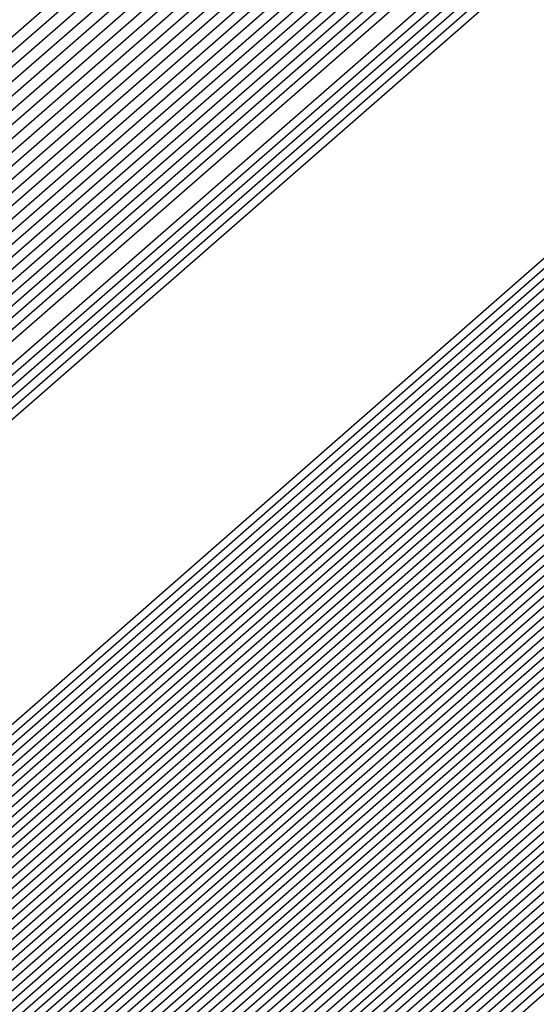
# Model space of a CAD drawing. Extents: x 3249832 to 3255657, y 13789405 to 13793316.
# Tile 968 of 1056: x 3253212.0877 to 3253212.1374, y 13791260.7227 to 13791260.8174. Entities that reach past the tile are written whole.
import ezdxf

# ---------------------------------------------------------------- set-up
doc = ezdxf.new("R2010")
doc.units = 0
doc.header["$LTSCALE"] = 100
doc.header["$MEASUREMENT"] = 0
for name, color, linetype in [('GRATIO_03231_CON', 1, 'CONTINUOUS'), ('GRATIO_0323_ICON', 1, 'CONTINUOUS'), ('TARGETS_EAST', 7, 'CONTINUOUS')]:
    doc.layers.add(name, color=color, linetype=linetype)

# ---------------------------------------------------------------- blocks, each defined once
blk = doc.blocks.new('Gratio_032316_contours')
at = {"layer": 'GRATIO_03231_CON', "color": 1, "linetype": 'Continuous', "flags": 128}
for points in [[(3253179.550267, 13791232.395029), (3253186.874414, 13791238.770013), (3253201.477501, 13791251.518979), (3253219.208231, 13791267.007142), (3253234.457627, 13791280.32933), (3253243.000283, 13791287.791533), (3253246.145111, 13791290.544398), (3253246.584601, 13791290.949743), (3253247.021869, 13791291.379004), (3253250.202537, 13791294.242122), (3253258.882853, 13791301.95866), (3253274.442625, 13791315.738665), (3253292.755901, 13791331.954127), (3253308.320283, 13791345.767528)], [(3253180.165438, 13791232.938016), (3253187.284875, 13791239.131551), (3253201.725162, 13791251.736777), (3253219.339021, 13791267.122277), (3253234.513145, 13791280.378622), (3253243.016437, 13791287.806466), (3253246.146682, 13791290.546762), (3253246.583888, 13791290.950539), (3253247.016449, 13791291.376392), (3253250.166335, 13791294.21318), (3253258.763902, 13791301.857324), (3253274.176051, 13791315.507242), (3253292.315837, 13791331.569332), (3253307.732852, 13791345.251979)], [(3253180.780609, 13791233.481003), (3253187.695336, 13791239.493089), (3253201.972823, 13791251.954576), (3253219.469811, 13791267.237409), (3253234.568663, 13791280.427913), (3253243.03259, 13791287.821399), (3253246.148254, 13791290.549125), (3253246.583174, 13791290.951335), (3253247.01103, 13791291.37378), (3253250.130132, 13791294.184237), (3253258.64495, 13791301.755989), (3253273.909475, 13791315.27582), (3253291.875768, 13791331.184533), (3253307.145422, 13791344.736429)], [(3253181.395779, 13791234.02399), (3253188.105796, 13791239.854627), (3253202.220483, 13791252.172373), (3253219.600605, 13791267.352541), (3253234.62418, 13791280.477205), (3253243.048743, 13791287.836333), (3253246.149825, 13791290.551488), (3253246.582461, 13791290.952131), (3253247.00561, 13791291.371168), (3253250.09393, 13791294.155295), (3253258.525999, 13791301.654654), (3253273.642899, 13791315.044399), (3253291.435703, 13791330.799734), (3253306.557991, 13791344.22088)], [(3253182.62612, 13791235.109965), (3253188.926717, 13791240.577703), (3253202.715805, 13791252.60797), (3253219.862185, 13791267.582808), (3253234.735216, 13791280.575787), (3253243.08105, 13791287.8662), (3253246.152968, 13791290.556214), (3253246.581034, 13791290.953723), (3253246.994771, 13791291.365943), (3253250.021525, 13791294.09741), (3253258.288097, 13791301.451983), (3253273.109746, 13791314.581556), (3253290.555574, 13791330.03014), (3253305.383131, 13791343.18978)], [(3253183.241291, 13791235.652952), (3253189.337178, 13791240.939241), (3253202.963466, 13791252.825768), (3253219.992975, 13791267.69794), (3253234.790735, 13791280.625079), (3253243.097204, 13791287.881133), (3253246.154539, 13791290.558578), (3253246.58032, 13791290.954518), (3253246.989352, 13791291.363331), (3253249.985323, 13791294.068467), (3253258.169146, 13791301.350649), (3253272.843172, 13791314.350135), (3253290.115509, 13791329.645341), (3253304.7957, 13791342.67423)], [(3253189.747638, 13791241.300779), (3253203.211127, 13791253.043565), (3253220.123765, 13791267.813075), (3253234.846252, 13791280.67437), (3253243.113357, 13791287.896066), (3253246.15611, 13791290.560941), (3253246.579607, 13791290.955314), (3253246.983932, 13791291.360719), (3253249.94912, 13791294.039525), (3253258.050194, 13791301.249313), (3253272.576596, 13791314.118713), (3253289.67544, 13791329.260546), (3253304.208269, 13791342.15868)], [(3253190.158098, 13791241.662317), (3253203.458788, 13791253.261364), (3253220.254555, 13791267.928207), (3253234.90177, 13791280.723661), (3253243.129511, 13791287.911), (3253246.157681, 13791290.563304), (3253246.578894, 13791290.95611), (3253246.978513, 13791291.358107), (3253249.912918, 13791294.010583), (3253257.931243, 13791301.147978), (3253272.31002, 13791313.88729), (3253289.235376, 13791328.875747), (3253303.620839, 13791341.64313)], [(3253190.979019, 13791242.385393), (3253203.954109, 13791253.696959), (3253220.516135, 13791268.158471), (3253235.012806, 13791280.822244), (3253243.161817, 13791287.940867), (3253246.160824, 13791290.56803), (3253246.577467, 13791290.957702), (3253246.967674, 13791291.352882), (3253249.840514, 13791293.952698), (3253257.693341, 13791300.945308), (3253271.776867, 13791313.424447), (3253288.355246, 13791328.106153), (3253302.445978, 13791340.612031)], [(3253191.38948, 13791242.746931), (3253204.20177, 13791253.914758), (3253220.646925, 13791268.273606), (3253235.068324, 13791280.871536), (3253243.177971, 13791287.9558), (3253246.162395, 13791290.570393), (3253246.576753, 13791290.958498), (3253246.962254, 13791291.35027), (3253249.804311, 13791293.923755), (3253257.57439, 13791300.843972), (3253271.510293, 13791313.193026), (3253287.915181, 13791327.721354), (3253301.858547, 13791340.096481)], [(3253191.79994, 13791243.108469), (3253204.449431, 13791254.132556), (3253220.777718, 13791268.388738), (3253235.123841, 13791280.920827), (3253243.194124, 13791287.970733), (3253246.163966, 13791290.572756), (3253246.57604, 13791290.959294), (3253246.956835, 13791291.347658), (3253249.768109, 13791293.894813), (3253257.455439, 13791300.742638), (3253271.243717, 13791312.961604), (3253287.475113, 13791327.336555), (3253301.271117, 13791339.580931)], [(3253192.210401, 13791243.470007), (3253204.697094, 13791254.350353), (3253220.908508, 13791268.50387), (3253235.179359, 13791280.970118), (3253243.210278, 13791287.985667), (3253246.165538, 13791290.57512), (3253246.575327, 13791290.96009), (3253246.951415, 13791291.345046), (3253249.731907, 13791293.86587), (3253257.336487, 13791300.641302), (3253270.977141, 13791312.730183), (3253287.035048, 13791326.95176), (3253300.683687, 13791339.065381)], [(3253193.031322, 13791244.193083), (3253205.192416, 13791254.78595), (3253221.170088, 13791268.734137), (3253235.290395, 13791281.068701), (3253243.242584, 13791288.015534), (3253246.16868, 13791290.579846), (3253246.5739, 13791290.961682), (3253246.940576, 13791291.339821), (3253249.659502, 13791293.807986), (3253257.098584, 13791300.438633), (3253270.443991, 13791312.26734), (3253286.154919, 13791326.182162), (3253299.508825, 13791338.034281)], [(3253193.441782, 13791244.554621), (3253205.440077, 13791255.003749), (3253221.300878, 13791268.849269), (3253235.345913, 13791281.117993), (3253243.258738, 13791288.030467), (3253246.170251, 13791290.582209), (3253246.573186, 13791290.962478), (3253246.935157, 13791291.337209), (3253249.623299, 13791293.779043), (3253256.979633, 13791300.337297), (3253270.177414, 13791312.035917), (3253285.714854, 13791325.797367), (3253298.921395, 13791337.518731)], [(3253193.852242, 13791244.916159), (3253205.687737, 13791255.221545), (3253221.431668, 13791268.964404), (3253235.401431, 13791281.167285), (3253243.274891, 13791288.045401), (3253246.171823, 13791290.584572), (3253246.572473, 13791290.963274), (3253246.929737, 13791291.334597), (3253249.587097, 13791293.750101), (3253256.860682, 13791300.235963), (3253269.910838, 13791311.804496), (3253285.274785, 13791325.412568), (3253298.333965, 13791337.003182)], [(3253194.262703, 13791245.277697), (3253205.935398, 13791255.439344), (3253221.562458, 13791269.079536), (3253235.456949, 13791281.216576), (3253243.291045, 13791288.060334), (3253246.173394, 13791290.586935), (3253246.571759, 13791290.96407), (3253246.924318, 13791291.331985), (3253249.550895, 13791293.721158), (3253256.741731, 13791300.134627), (3253269.644262, 13791311.573074), (3253284.834721, 13791325.027769), (3253297.746534, 13791336.487632)], [(3253195.083624, 13791246.000773), (3253206.43072, 13791255.874939), (3253221.824042, 13791269.3098), (3253235.567984, 13791281.315159), (3253243.323351, 13791288.090201), (3253246.176536, 13791290.591662), (3253246.570333, 13791290.965662), (3253246.913479, 13791291.32676), (3253249.47849, 13791293.663273), (3253256.503828, 13791299.931957), (3253269.111112, 13791311.110231), (3253283.954591, 13791324.258175), (3253296.571673, 13791335.456532)], [(3253195.494084, 13791246.362311), (3253206.678381, 13791256.092738), (3253221.954832, 13791269.424935), (3253235.623502, 13791281.36445), (3253243.339505, 13791288.105134), (3253246.178108, 13791290.594025), (3253246.569619, 13791290.966458), (3253246.908059, 13791291.324148), (3253249.442288, 13791293.634331), (3253256.384877, 13791299.830622), (3253268.844536, 13791310.87881), (3253283.514522, 13791323.873376), (3253295.984243, 13791334.940982)], [(3253195.904545, 13791246.72385), (3253206.926042, 13791256.310537), (3253222.085622, 13791269.540067), (3253235.67902, 13791281.413742), (3253243.355658, 13791288.120068), (3253246.179679, 13791290.596388), (3253246.568906, 13791290.967254), (3253246.90264, 13791291.321536), (3253249.406086, 13791293.605388), (3253256.265926, 13791299.729286), (3253268.57796, 13791310.647389), (3253283.074458, 13791323.488581), (3253295.396812, 13791334.425433)], [(3253196.315006, 13791247.085387), (3253207.173703, 13791256.528333), (3253222.216412, 13791269.655199), (3253235.734538, 13791281.463033), (3253243.371812, 13791288.135001), (3253246.18125, 13791290.598751), (3253246.568192, 13791290.96805), (3253246.89722, 13791291.318923), (3253249.369883, 13791293.576446), (3253256.146975, 13791299.627952), (3253268.311383, 13791310.415965), (3253282.634393, 13791323.103782), (3253294.809381, 13791333.909882)]]:
    blk.add_lwpolyline(points, dxfattribs=at)
at = {"layer": 'GRATIO_03231_CON', "color": 5, "linetype": 'Continuous', "flags": 128}
for points in [[(3253178.319926, 13791231.309054), (3253186.053494, 13791238.046937), (3253200.982177, 13791251.083383), (3253218.946651, 13791266.776878), (3253234.346592, 13791280.230748), (3253242.967977, 13791287.761666), (3253246.141969, 13791290.539672), (3253246.586028, 13791290.948151), (3253247.021068, 13791291.373941), (3253250.18182, 13791294.217704), (3253258.80647, 13791301.883558), (3253274.269372, 13791315.565571), (3253292.489554, 13791331.617619), (3253308.022214, 13791345.183537)], [(3253177.704756, 13791230.766067), (3253185.643033, 13791237.685398), (3253200.734516, 13791250.865585), (3253218.815861, 13791266.661746), (3253234.291074, 13791280.181456), (3253242.951823, 13791287.746732), (3253246.140397, 13791290.537309), (3253246.586741, 13791290.947355), (3253247.014362, 13791291.365837), (3253250.12102, 13791294.160915), (3253258.59804, 13791301.695547), (3253273.796257, 13791315.143359), (3253291.704555, 13791330.920638), (3253306.971337, 13791344.254342)], [(3253177.089585, 13791230.22308), (3253185.232573, 13791237.323861), (3253200.486855, 13791250.647788), (3253218.685071, 13791266.546611), (3253234.235555, 13791280.132165), (3253242.93567, 13791287.731799), (3253246.138826, 13791290.534946), (3253246.587455, 13791290.946559), (3253247.007656, 13791291.357733), (3253250.060221, 13791294.104125), (3253258.389611, 13791301.507537), (3253273.323142, 13791314.721148), (3253290.919561, 13791330.223658), (3253305.920461, 13791343.325148)], [(3253176.474414, 13791229.680093), (3253184.822112, 13791236.962323), (3253200.239195, 13791250.429989), (3253218.554281, 13791266.431479), (3253234.180037, 13791280.082873), (3253242.919516, 13791287.716865), (3253246.137255, 13791290.532583), (3253246.588168, 13791290.945763), (3253247.000951, 13791291.349628), (3253249.999421, 13791294.047336), (3253258.181181, 13791301.319527), (3253272.850028, 13791314.298938), (3253290.134562, 13791329.526677), (3253304.869584, 13791342.395954)], [(3253175.244073, 13791228.594119), (3253184.001191, 13791236.239247), (3253199.743873, 13791249.994392), (3253218.292697, 13791266.201212), (3253234.069002, 13791279.984291), (3253242.887209, 13791287.686999), (3253246.134112, 13791290.527856), (3253246.589595, 13791290.944171), (3253246.987539, 13791291.33342), (3253249.877822, 13791293.933757), (3253257.764321, 13791300.943507), (3253271.903798, 13791313.454514), (3253288.564569, 13791328.132716), (3253302.767831, 13791340.537565)], [(3253196.577061, 13791247.036147), (3253203.471051, 13791253.193803), (3253218.759506, 13791266.601258), (3253234.069714, 13791279.984133), (3253242.887716, 13791287.686623), (3253246.134624, 13791290.527313), (3253246.590308, 13791290.943375), (3253246.980833, 13791291.325315), (3253249.817023, 13791293.876967), (3253257.555891, 13791300.755497), (3253271.430682, 13791313.032305), (3253287.77957, 13791327.435736), (3253301.716954, 13791339.608371)], [(3253196.710569, 13791247.152543), (3253203.58621, 13791253.293811), (3253218.83398, 13791266.665582), (3253234.103448, 13791280.012829), (3253242.898008, 13791287.694797), (3253246.136358, 13791290.527838), (3253246.591022, 13791290.942579), (3253246.974128, 13791291.317211), (3253249.756224, 13791293.820178), (3253257.347461, 13791300.567486), (3253270.957567, 13791312.610093), (3253286.994572, 13791326.738755), (3253300.666077, 13791338.679176)], [(3253196.844077, 13791247.26894), (3253203.701371, 13791253.393818), (3253218.908454, 13791266.729905), (3253234.137183, 13791280.041526), (3253242.9083, 13791287.702971), (3253246.138093, 13791290.528363), (3253246.591735, 13791290.941783), (3253246.967422, 13791291.309107), (3253249.695424, 13791293.763388), (3253257.139032, 13791300.379476), (3253270.484453, 13791312.187881), (3253286.209573, 13791326.041774), (3253299.615201, 13791337.749981)], [(3253197.111093, 13791247.501735), (3253203.931691, 13791253.593836), (3253219.057401, 13791266.858547), (3253234.204654, 13791280.09892), (3253242.928884, 13791287.71932), (3253246.141561, 13791290.529414), (3253246.593162, 13791290.940191), (3253246.954011, 13791291.292898), (3253249.573825, 13791293.649809), (3253256.722172, 13791300.003456), (3253269.538223, 13791311.34346), (3253284.63958, 13791324.647813), (3253297.513447, 13791335.891592)], [(3253197.244601, 13791247.618131), (3253204.046851, 13791253.693843), (3253219.131875, 13791266.92287), (3253234.238388, 13791280.127617), (3253242.939176, 13791287.727494), (3253246.143296, 13791290.529939), (3253246.593875, 13791290.939395), (3253246.947305, 13791291.284794), (3253249.513026, 13791293.59302), (3253256.513742, 13791299.815445), (3253269.065109, 13791310.92125), (3253283.854581, 13791323.950833), (3253296.46257, 13791334.962398)], [(3253197.378109, 13791247.734529), (3253204.162012, 13791253.793851), (3253219.206348, 13791266.987193), (3253234.272124, 13791280.156313), (3253242.949468, 13791287.735668), (3253246.14503, 13791290.530465), (3253246.594589, 13791290.9386), (3253246.940599, 13791291.27669), (3253249.452226, 13791293.53623), (3253256.305312, 13791299.627435), (3253268.591994, 13791310.499038), (3253283.069583, 13791323.253852), (3253295.411694, 13791334.033204)], [(3253197.511617, 13791247.850926), (3253204.277171, 13791253.893859), (3253219.280822, 13791267.051512), (3253234.305859, 13791280.18501), (3253242.95976, 13791287.743843), (3253246.146765, 13791290.53099), (3253246.595302, 13791290.937804), (3253246.933893, 13791291.268586), (3253249.391427, 13791293.479441), (3253256.096882, 13791299.439425), (3253268.118879, 13791310.076826), (3253282.284588, 13791322.55687), (3253294.360818, 13791333.104009)], [(3253197.778633, 13791248.083719), (3253204.507492, 13791254.093876), (3253219.429769, 13791267.180159), (3253234.373329, 13791280.242404), (3253242.980343, 13791287.760191), (3253246.150233, 13791290.532041), (3253246.596729, 13791290.936212), (3253246.920482, 13791291.252377), (3253249.269828, 13791293.365862), (3253255.680023, 13791299.063404), (3253267.172648, 13791309.232405), (3253280.714591, 13791321.162909), (3253292.259064, 13791331.24562), (3253298.86322, 13791336.863506)], [(3253197.912141, 13791248.200117), (3253204.622651, 13791254.193883), (3253219.504243, 13791267.244478), (3253234.407064, 13791280.271101), (3253242.990635, 13791287.768365), (3253246.151968, 13791290.532566), (3253246.597442, 13791290.935416), (3253246.913776, 13791291.244273), (3253249.209028, 13791293.309072), (3253255.471593, 13791298.875394), (3253266.699533, 13791308.810193), (3253279.929596, 13791320.465926), (3253291.208188, 13791330.316426), (3253297.66843, 13791335.812021)], [(3253198.045649, 13791248.316514), (3253204.737812, 13791254.293891), (3253219.578716, 13791267.308801), (3253234.440798, 13791280.299798), (3253243.000927, 13791287.77654), (3253246.153702, 13791290.533091), (3253246.598156, 13791290.93462), (3253246.907071, 13791291.236168), (3253249.148229, 13791293.252283), (3253255.263163, 13791298.687384), (3253266.226419, 13791308.387983), (3253279.144597, 13791319.768946), (3253290.157311, 13791329.387232), (3253296.473639, 13791334.760535)], [(3253198.179157, 13791248.43291), (3253204.852971, 13791254.393901), (3253219.65319, 13791267.373124), (3253234.474533, 13791280.328495), (3253243.011219, 13791287.784714), (3253246.155437, 13791290.533616), (3253246.598869, 13791290.933824), (3253246.900365, 13791291.228064), (3253249.087429, 13791293.195493), (3253255.054733, 13791298.499374), (3253265.753304, 13791307.965772), (3253278.359599, 13791319.071965), (3253289.106434, 13791328.458038), (3253295.27885, 13791333.70905)], [(3253198.446173, 13791248.665705), (3253205.083292, 13791254.593916), (3253219.802137, 13791267.501766), (3253234.542003, 13791280.385889), (3253243.031803, 13791287.801062), (3253246.158905, 13791290.534667), (3253246.600296, 13791290.932232), (3253246.886954, 13791291.211856), (3253248.96583, 13791293.081914), (3253254.637874, 13791298.123353), (3253264.807075, 13791307.12135), (3253276.789604, 13791317.678004), (3253287.004681, 13791326.599649), (3253292.889269, 13791331.606079), (3253295.951331, 13791334.070942)], [(3253198.579681, 13791248.782102), (3253205.198453, 13791254.693924), (3253219.876611, 13791267.566089), (3253234.575738, 13791280.414585), (3253243.042095, 13791287.809237), (3253246.16064, 13791290.535192), (3253246.60101, 13791290.931436), (3253246.880248, 13791291.203751), (3253248.905031, 13791293.025125), (3253254.429444, 13791297.935343), (3253264.33396, 13791306.699138), (3253276.004607, 13791316.981023), (3253285.953804, 13791325.670454), (3253291.694479, 13791330.554594), (3253294.7416, 13791333.011419)], [(3253198.713189, 13791248.898498), (3253205.313612, 13791254.793933), (3253219.951085, 13791267.630412), (3253234.609474, 13791280.443283), (3253243.052387, 13791287.817411), (3253246.162374, 13791290.535718), (3253246.601723, 13791290.93064), (3253246.873542, 13791291.195647), (3253248.844232, 13791292.968335), (3253254.221014, 13791297.747333), (3253263.860844, 13791306.276928), (3253275.21961, 13791316.284043), (3253284.902928, 13791324.74126), (3253290.499689, 13791329.503109), (3253293.53187, 13791331.951897)], [(3253198.846697, 13791249.014895), (3253205.428774, 13791254.893941), (3253220.025558, 13791267.694732), (3253234.643209, 13791280.47198), (3253243.062679, 13791287.825585), (3253246.164109, 13791290.536243), (3253246.602436, 13791290.929844), (3253246.866836, 13791291.187543), (3253248.783432, 13791292.911546), (3253254.012584, 13791297.559322), (3253263.387729, 13791305.854716), (3253274.434612, 13791315.58706), (3253283.852051, 13791323.812065), (3253289.304899, 13791328.451623), (3253292.322139, 13791330.892375), (3253295.398785, 13791333.387147)], [(3253199.113713, 13791249.247691), (3253205.659094, 13791255.093956), (3253220.174506, 13791267.823378), (3253234.710679, 13791280.529373), (3253243.083262, 13791287.841934), (3253246.167577, 13791290.537293), (3253246.603863, 13791290.928252), (3253246.853425, 13791291.171334), (3253248.661833, 13791292.797967), (3253253.595725, 13791297.183302), (3253262.4415, 13791305.010294), (3253272.864616, 13791314.193099), (3253281.750298, 13791321.953677), (3253286.915319, 13791326.348653), (3253289.902678, 13791328.77333), (3253293.186926, 13791331.457682)], [(3253199.247221, 13791249.364086), (3253205.774253, 13791255.193966), (3253220.248979, 13791267.887697), (3253234.744414, 13791280.558071), (3253243.093554, 13791287.850108), (3253246.169312, 13791290.537819), (3253246.604577, 13791290.927456), (3253246.846719, 13791291.16323), (3253248.601034, 13791292.741177), (3253253.387295, 13791296.995292), (3253261.968385, 13791304.588083), (3253272.07962, 13791313.496119), (3253280.699421, 13791321.024482), (3253285.720529, 13791325.297167), (3253288.692948, 13791327.713808), (3253292.080997, 13791330.492949), (3253297.619173, 13791335.1971)], [(3253199.380729, 13791249.480484), (3253205.889415, 13791255.293974), (3253220.323453, 13791267.95202), (3253234.778148, 13791280.586767), (3253243.103846, 13791287.858282), (3253246.171046, 13791290.538344), (3253246.60529, 13791290.92666), (3253246.840014, 13791291.155126), (3253248.540234, 13791292.684388), (3253253.178865, 13791296.807282), (3253261.495269, 13791304.165872), (3253271.294621, 13791312.799138), (3253279.648544, 13791320.095288), (3253284.525739, 13791324.245682), (3253287.483217, 13791326.654286), (3253290.975067, 13791329.528217), (3253296.715246, 13791334.410219)], [(3253199.514237, 13791249.596881), (3253206.004574, 13791255.393981), (3253220.397926, 13791268.016343), (3253234.811884, 13791280.615464), (3253243.114138, 13791287.866456), (3253246.172781, 13791290.538869), (3253246.606003, 13791290.925864), (3253246.833308, 13791291.147021), (3253248.479435, 13791292.627598), (3253252.970435, 13791296.619271), (3253261.022155, 13791303.743661), (3253270.509624, 13791312.102158), (3253278.597668, 13791319.166094), (3253283.330949, 13791323.194197), (3253286.273487, 13791325.594763), (3253289.869138, 13791328.563484), (3253295.81132, 13791333.62334)], [(3253199.781252, 13791249.829674), (3253206.234894, 13791255.593998), (3253220.546874, 13791268.144986), (3253234.879353, 13791280.672858), (3253243.134722, 13791287.882805), (3253246.176249, 13791290.53992), (3253246.60743, 13791290.924272), (3253246.819896, 13791291.130813), (3253248.357836, 13791292.514019), (3253252.553575, 13791296.243251), (3253260.075926, 13791302.899239), (3253268.939629, 13791310.708195), (3253276.495915, 13791317.307705), (3253280.941369, 13791321.091226), (3253283.854026, 13791323.475719), (3253287.657279, 13791326.63402), (3253294.003467, 13791332.049579)], [(3253199.91476, 13791249.946072), (3253206.350054, 13791255.694006), (3253220.621347, 13791268.209309), (3253234.913089, 13791280.701555), (3253243.145014, 13791287.890979), (3253246.177984, 13791290.540445), (3253246.608144, 13791290.923477), (3253246.813191, 13791291.122709), (3253248.297036, 13791292.45723), (3253252.345146, 13791296.055241), (3253259.60281, 13791302.477028), (3253268.154633, 13791310.011214), (3253275.445038, 13791316.37851), (3253279.746579, 13791320.03974), (3253282.644295, 13791322.416197), (3253286.55135, 13791325.669287), (3253293.099541, 13791331.2627), (3253300.795214, 13791337.869235)], [(3253200.048268, 13791250.062469), (3253206.465215, 13791255.794014), (3253220.695821, 13791268.273632), (3253234.946824, 13791280.730252), (3253243.155306, 13791287.899153), (3253246.179718, 13791290.540971), (3253246.608857, 13791290.922681), (3253246.806485, 13791291.114604), (3253248.236237, 13791292.40044), (3253252.136716, 13791295.86723), (3253259.129695, 13791302.054816), (3253267.369634, 13791309.314234), (3253274.394161, 13791315.449316), (3253278.551789, 13791318.988255), (3253281.434565, 13791321.356674), (3253285.44542, 13791324.704555), (3253292.195614, 13791330.475819), (3253300.12972, 13791337.290156)], [(3253200.181776, 13791250.178867), (3253206.580374, 13791255.894021), (3253220.770295, 13791268.337951), (3253234.980558, 13791280.758949), (3253243.165597, 13791287.907327), (3253246.181453, 13791290.541496), (3253246.609571, 13791290.921885), (3253246.799779, 13791291.1065), (3253248.175437, 13791292.34365), (3253251.928286, 13791295.67922), (3253258.656581, 13791301.632605), (3253266.584637, 13791308.617253), (3253273.343284, 13791314.520121), (3253277.356999, 13791317.93677), (3253280.224834, 13791320.297152), (3253284.339491, 13791323.739822), (3253291.291688, 13791329.688939), (3253299.464229, 13791336.711079)], [(3253200.448792, 13791250.41166), (3253206.810695, 13791256.094039), (3253220.919242, 13791268.466597), (3253235.048029, 13791280.816343), (3253243.186181, 13791287.923676), (3253246.184922, 13791290.542546), (3253246.610997, 13791290.920293), (3253246.786368, 13791291.090291), (3253248.053838, 13791292.230072), (3253251.511426, 13791295.3032), (3253257.71035, 13791300.788183), (3253265.014642, 13791307.223292), (3253271.241531, 13791312.661733), (3253274.967419, 13791315.833799), (3253277.805373, 13791318.178108), (3253282.127631, 13791321.810358), (3253289.483835, 13791328.115179), (3253298.133244, 13791335.552923)], [(3253200.5823, 13791250.528057), (3253206.925856, 13791256.194046), (3253220.993715, 13791268.530917), (3253235.081764, 13791280.845039), (3253243.196473, 13791287.93185), (3253246.186656, 13791290.543072), (3253246.611711, 13791290.919497), (3253246.779662, 13791291.082187), (3253247.993039, 13791292.173282), (3253251.302996, 13791295.11519), (3253257.237236, 13791300.365972), (3253264.229644, 13791306.52631), (3253270.190655, 13791311.732538), (3253273.772629, 13791314.782314), (3253276.595643, 13791317.118585), (3253281.021702, 13791320.845625), (3253288.579908, 13791327.328299), (3253297.467752, 13791334.973846)], [(3253200.715808, 13791250.644455), (3253207.041015, 13791256.294056), (3253221.068189, 13791268.59524), (3253235.115498, 13791280.873737), (3253243.206765, 13791287.940024), (3253246.18839, 13791290.543597), (3253246.612424, 13791290.918701), (3253246.772956, 13791291.074083), (3253247.93224, 13791292.116492), (3253251.094567, 13791294.927179), (3253256.764121, 13791299.943761), (3253263.444647, 13791305.82933), (3253269.139778, 13791310.803344), (3253272.577839, 13791313.730828), (3253275.385912, 13791316.059063), (3253279.915773, 13791319.880893), (3253287.675982, 13791326.541418), (3253296.802261, 13791334.394769)], [(3253200.849316, 13791250.760851), (3253207.156176, 13791256.394064), (3253221.142663, 13791268.659563), (3253235.149234, 13791280.902434), (3253243.217057, 13791287.948199), (3253246.190125, 13791290.544122), (3253246.613138, 13791290.917905), (3253246.766251, 13791291.065979), (3253247.87144, 13791292.059703), (3253250.886137, 13791294.739169), (3253256.291006, 13791299.52155), (3253262.659648, 13791305.132348), (3253268.088901, 13791309.87415), (3253271.383048, 13791312.679343), (3253274.176182, 13791314.999541), (3253278.809843, 13791318.91616), (3253286.772056, 13791325.754539), (3253296.136767, 13791333.81569)], [(3253201.116332, 13791250.993646), (3253207.386497, 13791256.594079), (3253221.29161, 13791268.788205), (3253235.216703, 13791280.959827), (3253243.237641, 13791287.964547), (3253246.193594, 13791290.545173), (3253246.614564, 13791290.916313), (3253246.752839, 13791291.04977), (3253247.749841, 13791291.946124), (3253250.469277, 13791294.363148), (3253255.344776, 13791298.677128), (3253261.089654, 13791303.738387), (3253265.987148, 13791308.015761), (3253268.993468, 13791310.576372), (3253271.756721, 13791312.880496), (3253276.597984, 13791316.986696), (3253284.964203, 13791324.180778), (3253294.805784, 13791332.657536)], [(3253201.24984, 13791251.110043), (3253207.501656, 13791256.694088), (3253221.366084, 13791268.852528), (3253235.250439, 13791280.988525), (3253243.247933, 13791287.972721), (3253246.195328, 13791290.545698), (3253246.615278, 13791290.915517), (3253246.746134, 13791291.041666), (3253247.689042, 13791291.889334), (3253250.260847, 13791294.175138), (3253254.871662, 13791298.254917), (3253260.304656, 13791303.041406), (3253264.936271, 13791307.086566), (3253267.798678, 13791309.524887), (3253270.54699, 13791311.820974), (3253275.492055, 13791316.021963), (3253284.060277, 13791323.393899), (3253294.140291, 13791332.078457)], [(3253201.383348, 13791251.226439), (3253207.616817, 13791256.794096), (3253221.440557, 13791268.916851), (3253235.284174, 13791281.017221), (3253243.258224, 13791287.980896), (3253246.197062, 13791290.546223), (3253246.615991, 13791290.914721), (3253246.739428, 13791291.033562), (3253247.628242, 13791291.832545), (3253250.052417, 13791293.987128), (3253254.398546, 13791297.832706), (3253259.519659, 13791302.344425), (3253263.885395, 13791306.157372), (3253266.603888, 13791308.473402), (3253269.33726, 13791310.761452), (3253274.386125, 13791315.057231), (3253283.156349, 13791322.607018), (3253293.474799, 13791331.49938)], [(3253201.516856, 13791251.342836), (3253207.731977, 13791256.894104), (3253221.515031, 13791268.98117), (3253235.317908, 13791281.045918), (3253243.268516, 13791287.98907), (3253246.198797, 13791290.546749), (3253246.616705, 13791290.913925), (3253246.732722, 13791291.025457), (3253247.567443, 13791291.775755), (3253249.843988, 13791293.799118), (3253253.925432, 13791297.410495), (3253258.734661, 13791301.647445), (3253262.834518, 13791305.228178), (3253265.409098, 13791307.421916), (3253268.127529, 13791309.701929), (3253273.280196, 13791314.092498), (3253282.252423, 13791321.820138), (3253292.809306, 13791330.920303), (3253301.810882, 13791338.630682)], [(3253201.783872, 13791251.575631), (3253207.962297, 13791257.094121), (3253221.663978, 13791269.109817), (3253235.385379, 13791281.103312), (3253243.2891, 13791288.005418), (3253246.202266, 13791290.547799), (3253246.618132, 13791290.912333), (3253246.719311, 13791291.009249), (3253247.445844, 13791291.662176), (3253249.427128, 13791293.423097), (3253252.979202, 13791296.566073), (3253257.164667, 13791300.253483), (3253260.732765, 13791303.369789), (3253263.019518, 13791305.318945), (3253265.708069, 13791307.582885), (3253271.068337, 13791312.163033), (3253280.44457, 13791320.246378), (3253291.478323, 13791329.762148), (3253300.885471, 13791337.825133)], [(3253201.91738, 13791251.692027), (3253208.077456, 13791257.194129), (3253221.738452, 13791269.174136), (3253235.419113, 13791281.132009), (3253243.299392, 13791288.013593), (3253246.204, 13791290.548325), (3253246.618845, 13791290.911537), (3253246.712605, 13791291.001144), (3253247.385044, 13791291.605387), (3253249.218698, 13791293.235087), (3253252.506087, 13791296.143862), (3253256.379669, 13791299.556502), (3253259.681888, 13791302.440594), (3253261.824728, 13791304.26746), (3253264.498338, 13791306.523363), (3253269.962407, 13791311.198301), (3253279.540643, 13791319.459498), (3253290.812829, 13791329.183071), (3253300.422766, 13791337.422359)], [(3253202.050886, 13791251.808424), (3253208.192618, 13791257.294136), (3253221.812925, 13791269.238459), (3253235.452849, 13791281.160706), (3253243.309684, 13791288.021767), (3253246.205734, 13791290.54885), (3253246.619558, 13791290.910741), (3253246.705899, 13791290.99304), (3253247.324245, 13791291.548597), (3253249.010269, 13791293.047077), (3253252.032972, 13791295.72165), (3253255.594672, 13791298.859521), (3253258.631011, 13791301.5114), (3253260.629938, 13791303.215975), (3253263.288608, 13791305.46384), (3253268.856478, 13791310.233569), (3253278.636718, 13791318.672617), (3253290.147338, 13791328.603992), (3253299.96006, 13791337.019585)], [(3253222.189727, 13791268.956195), (3253208.471011, 13791257.206985), (3253202.184394, 13791251.924823), (3253202.184394, 13791251.924822), (3253208.307777, 13791257.394144), (3253221.887399, 13791269.302782)], [(3253222.336854, 13791269.086923), (3253208.700353, 13791257.408126), (3253202.451409, 13791252.157615), (3253202.45141, 13791252.157615), (3253208.538097, 13791257.594161), (3253222.036346, 13791269.431424)], [(3253222.410417, 13791269.152286), (3253208.815023, 13791257.508695), (3253202.584921, 13791252.274011), (3253202.584918, 13791252.274013), (3253208.653258, 13791257.694169), (3253222.11082, 13791269.495747)], [(3253222.483981, 13791269.217651), (3253208.92969, 13791257.609264), (3253202.718428, 13791252.390411), (3253202.718426, 13791252.39041), (3253208.768418, 13791257.794177), (3253222.185294, 13791269.560071)], [(3253222.557544, 13791269.283014), (3253209.044361, 13791257.709832), (3253202.851936, 13791252.506807), (3253202.851934, 13791252.506806), (3253208.883579, 13791257.894186), (3253222.259767, 13791269.62439)], [(3253222.704671, 13791269.413741), (3253209.273702, 13791257.91097), (3253203.118951, 13791252.739602), (3253203.11895, 13791252.739601), (3253209.113899, 13791258.094202), (3253222.408715, 13791269.753036)], [(3253222.778233, 13791269.479104), (3253209.388373, 13791258.011542), (3253203.252459, 13791252.855998), (3253203.252458, 13791252.855998), (3253209.229059, 13791258.194209), (3253222.483188, 13791269.817355)], [(3253222.851796, 13791269.544469), (3253209.503043, 13791258.112111), (3253203.385966, 13791252.972394), (3253203.385966, 13791252.972394), (3253209.34422, 13791258.294219), (3253222.557662, 13791269.881678)], [(3253222.92536, 13791269.609832), (3253209.617714, 13791258.21268), (3253203.519474, 13791253.08879), (3253203.519474, 13791253.088791), (3253209.459379, 13791258.394226), (3253222.632135, 13791269.946001)], [(3253294.555932, 13791331.784818), (3253282.651333, 13791321.302735), (3253268.603203, 13791309.014447), (3253256.633797, 13791298.600272), (3253249.913733, 13791292.816087), (3253247.407106, 13791290.719974), (3253247.026376, 13791290.445568), (3253246.628672, 13791290.097267), (3253243.849802, 13791287.662521), (3253236.270245, 13791281.099544), (3253223.072487, 13791269.740559), (3253209.847055, 13791258.413819), (3253203.786489, 13791253.321586), (3253203.78649, 13791253.321586), (3253209.689707, 13791258.594234), (3253222.78114, 13791270.074575), (3253235.891608, 13791281.53353), (3253243.79641, 13791288.432975), (3253249.048806, 13791292.998606), (3253256.146548, 13791299.147074), (3253268.135158, 13791309.529006), (3253282.251274, 13791321.730918), (3253294.279297, 13791332.073309)], [(3253294.303412, 13791331.566983), (3253282.46184, 13791321.140397), (3253268.488083, 13791308.917171), (3253256.582029, 13791298.558148), (3253249.897517, 13791292.804611), (3253247.40414, 13791290.719612), (3253247.02543, 13791290.446644), (3253246.629001, 13791290.099378), (3253243.858784, 13791287.672183), (3253236.302787, 13791281.129602), (3253223.14605, 13791269.805922), (3253209.961726, 13791258.514388), (3253203.919997, 13791253.437981), (3253203.919998, 13791253.437982), (3253209.804872, 13791258.694236), (3253222.855652, 13791270.138852), (3253235.925472, 13791281.562076), (3253243.805117, 13791288.439206), (3253249.036009, 13791292.985734), (3253256.097231, 13791299.102201), (3253268.022476, 13791309.42905), (3253282.06389, 13791321.566318), (3253294.028242, 13791331.853946)], [(3253294.050892, 13791331.349147), (3253282.272347, 13791320.978058), (3253268.372959, 13791308.819897), (3253256.53026, 13791298.516025), (3253249.8813, 13791292.793135), (3253247.401173, 13791290.719249), (3253247.024485, 13791290.447721), (3253246.629331, 13791290.101489), (3253243.867765, 13791287.681844), (3253236.335328, 13791281.15966), (3253223.219613, 13791269.871285), (3253210.076396, 13791258.614957), (3253204.053508, 13791253.554381), (3253204.053506, 13791253.554379), (3253209.920037, 13791258.79424), (3253222.930167, 13791270.20313), (3253235.959336, 13791281.590624), (3253243.813823, 13791288.445438), (3253249.023211, 13791292.972861), (3253256.047914, 13791299.057326), (3253267.909792, 13791309.329092), (3253281.876511, 13791321.401718), (3253293.777187, 13791331.634584)], [(3253293.798373, 13791331.131311), (3253282.082854, 13791320.815718), (3253268.257836, 13791308.722622), (3253256.478491, 13791298.473901), (3253249.865083, 13791292.781659), (3253247.398206, 13791290.718887), (3253247.023539, 13791290.448797), (3253246.629661, 13791290.1036), (3253243.876746, 13791287.691505), (3253236.367871, 13791281.189718), (3253223.293177, 13791269.93665), (3253210.191067, 13791258.715525), (3253204.187016, 13791253.670777), (3253204.187014, 13791253.670777), (3253210.035202, 13791258.894242), (3253223.004679, 13791270.267407), (3253235.993201, 13791281.619171), (3253243.82253, 13791288.45167), (3253249.010414, 13791292.959989), (3253255.998597, 13791299.012453), (3253267.79711, 13791309.229136), (3253281.689131, 13791321.237116), (3253293.526131, 13791331.41522)], [(3253281.703867, 13791320.491041), (3253268.027588, 13791308.528072), (3253256.374954, 13791298.389654), (3253249.83265, 13791292.758707), (3253247.392273, 13791290.718163), (3253247.021649, 13791290.45095), (3253246.63032, 13791290.107823), (3253243.894709, 13791287.710827), (3253236.432955, 13791281.249833), (3253223.440304, 13791270.067378), (3253210.420408, 13791258.916665), (3253204.454031, 13791253.903573), (3253204.45403, 13791253.90357), (3253210.265496, 13791259.094286), (3253223.15342, 13791270.396274), (3253236.059978, 13791281.677323), (3253243.494674, 13791288.169109), (3253246.236293, 13791290.558915), (3253246.630942, 13791290.897916), (3253246.976878, 13791291.192818), (3253249.380962, 13791293.27243), (3253255.902209, 13791298.921086), (3253267.57241, 13791309.028745), (3253281.314456, 13791320.907856)], [(3253281.514374, 13791320.328701), (3253267.912464, 13791308.430798), (3253256.323186, 13791298.34753), (3253249.816433, 13791292.747232), (3253247.389307, 13791290.7178), (3253247.020703, 13791290.452026), (3253246.63065, 13791290.109934), (3253243.90369, 13791287.720489), (3253236.465497, 13791281.279891), (3253223.513867, 13791270.132741), (3253210.535079, 13791259.017233), (3253204.587539, 13791254.019969), (3253204.587538, 13791254.019968), (3253210.380657, 13791259.194295), (3253223.22789, 13791270.460601), (3253236.093697, 13791281.706031), (3253243.504926, 13791288.177315), (3253246.237927, 13791290.559532), (3253246.631434, 13791290.897348), (3253246.975681, 13791291.190435), (3253249.366914, 13791293.25849), (3253255.852885, 13791298.876217), (3253267.459724, 13791308.928789), (3253281.127076, 13791320.743256)], [(3253281.324881, 13791320.166363), (3253267.797344, 13791308.333522), (3253256.271417, 13791298.305406), (3253249.800217, 13791292.735756), (3253247.38634, 13791290.717438), (3253247.019758, 13791290.453103), (3253246.630979, 13791290.112045), (3253243.912671, 13791287.73015), (3253236.498039, 13791281.309949), (3253223.587429, 13791270.198103), (3253210.64975, 13791259.117804), (3253204.721046, 13791254.136365), (3253204.721046, 13791254.136365), (3253210.495817, 13791259.294303), (3253223.302356, 13791270.524924), (3253236.127417, 13791281.734739), (3253243.515178, 13791288.185521), (3253246.239562, 13791290.56015), (3253246.631926, 13791290.896781), (3253246.974483, 13791291.188052), (3253249.352866, 13791293.24455), (3253255.803561, 13791298.831348), (3253267.347038, 13791308.828835), (3253280.939697, 13791320.578654)], [(3253281.135387, 13791320.004024), (3253267.68222, 13791308.236247), (3253256.219649, 13791298.263283), (3253249.784, 13791292.72428), (3253247.383374, 13791290.717076), (3253247.018812, 13791290.454179), (3253246.631309, 13791290.114156), (3253243.921652, 13791287.739811), (3253236.530581, 13791281.340006), (3253223.660992, 13791270.263468), (3253210.76442, 13791259.218373), (3253204.854554, 13791254.25276), (3253204.854554, 13791254.252763), (3253210.610976, 13791259.394313), (3253223.376826, 13791270.589251), (3253236.161137, 13791281.763447), (3253243.52543, 13791288.193726), (3253246.241196, 13791290.560768), (3253246.632418, 13791290.896213), (3253246.973286, 13791291.185668), (3253249.338818, 13791293.230609), (3253255.754237, 13791298.786479), (3253267.234354, 13791308.728879), (3253280.752313, 13791320.414054)], [(3253267.451973, 13791308.041697), (3253256.116111, 13791298.179035), (3253249.751567, 13791292.701328), (3253247.377441, 13791290.716351), (3253247.016922, 13791290.456332), (3253246.631968, 13791290.118378), (3253243.939615, 13791287.759133), (3253236.595665, 13791281.400121), (3253223.808119, 13791270.394196), (3253210.993761, 13791259.419512), (3253205.121569, 13791254.485556), (3253205.12157, 13791254.485556), (3253210.841294, 13791259.59433), (3253223.525766, 13791270.717901), (3253236.228576, 13791281.820863), (3253243.545933, 13791288.210138), (3253246.244464, 13791290.562004), (3253246.633402, 13791290.895078), (3253246.970892, 13791291.180901), (3253249.310721, 13791293.202729), (3253255.655588, 13791298.696741), (3253267.008982, 13791308.528971)], [(3253267.336849, 13791307.944423), (3253256.064342, 13791298.136912), (3253249.73535, 13791292.689852), (3253247.374474, 13791290.715989), (3253247.015976, 13791290.457408), (3253246.632298, 13791290.120489), (3253243.948596, 13791287.768794), (3253236.628207, 13791281.430179), (3253223.881683, 13791270.459559), (3253211.108432, 13791259.520081), (3253205.255077, 13791254.601952), (3253205.255078, 13791254.601953), (3253210.956454, 13791259.694338), (3253223.600232, 13791270.782228), (3253236.262295, 13791281.84957), (3253243.556185, 13791288.218343), (3253246.246098, 13791290.562622), (3253246.633894, 13791290.89451), (3253246.969694, 13791291.178518), (3253249.296673, 13791293.188789), (3253255.606265, 13791298.651872), (3253266.896298, 13791308.429015)], [(3253267.221725, 13791307.847149), (3253256.012575, 13791298.094788), (3253249.719134, 13791292.678376), (3253247.371507, 13791290.715627), (3253247.015031, 13791290.458484), (3253246.632628, 13791290.1226), (3253243.957577, 13791287.778456), (3253236.66075, 13791281.460237), (3253223.955246, 13791270.524922), (3253211.223103, 13791259.62065), (3253205.388584, 13791254.718352), (3253205.388586, 13791254.718351), (3253211.071615, 13791259.794345), (3253223.674701, 13791270.846551), (3253236.296016, 13791281.878279), (3253243.566437, 13791288.226549), (3253246.247732, 13791290.56324), (3253246.634385, 13791290.893942), (3253246.968497, 13791291.176134), (3253249.282624, 13791293.174848), (3253255.55694, 13791298.607003), (3253266.783612, 13791308.329061)], [(3253267.106605, 13791307.749872), (3253255.960806, 13791298.052664), (3253249.702917, 13791292.6669), (3253247.368541, 13791290.715265), (3253247.014086, 13791290.459561), (3253246.632957, 13791290.124712), (3253243.966559, 13791287.788117), (3253236.693292, 13791281.490295), (3253224.02881, 13791270.590287), (3253211.337773, 13791259.72122), (3253205.522092, 13791254.834748), (3253205.522094, 13791254.834746), (3253211.186774, 13791259.894355), (3253223.749171, 13791270.910878), (3253236.329735, 13791281.906987), (3253243.576689, 13791288.234755), (3253246.249366, 13791290.563858), (3253246.634877, 13791290.893375), (3253246.9673, 13791291.173751), (3253249.268576, 13791293.160908), (3253255.507616, 13791298.562134), (3253266.670926, 13791308.229105)], [(3253266.876357, 13791307.555324), (3253255.857268, 13791297.968417), (3253249.670483, 13791292.643948), (3253247.362608, 13791290.71454), (3253247.012195, 13791290.461714), (3253246.633616, 13791290.128934), (3253243.984521, 13791287.807439), (3253236.758376, 13791281.55041), (3253224.175936, 13791270.721014), (3253211.567115, 13791259.922358), (3253205.789111, 13791255.067539), (3253205.78911, 13791255.067541), (3253211.417093, 13791260.094372), (3253223.898111, 13791271.039528), (3253236.397174, 13791281.964402), (3253243.597192, 13791288.251166), (3253246.252634, 13791290.565094), (3253246.635861, 13791290.892239), (3253246.964905, 13791291.168984), (3253249.240479, 13791293.133027), (3253255.408968, 13791298.472396), (3253266.445556, 13791308.029197)], [(3253266.761233, 13791307.458048), (3253255.8055, 13791297.926293), (3253249.654267, 13791292.632473), (3253247.359641, 13791290.714178), (3253247.011249, 13791290.46279), (3253246.633946, 13791290.131045), (3253243.993502, 13791287.8171), (3253236.790918, 13791281.580467), (3253224.2495, 13791270.786377), (3253211.681785, 13791260.022928), (3253205.922618, 13791255.183939), (3253205.922618, 13791255.183939), (3253211.532252, 13791260.19438), (3253223.972577, 13791271.103855), (3253236.430893, 13791281.993111), (3253243.607444, 13791288.259371), (3253246.254268, 13791290.565712), (3253246.636353, 13791290.891671), (3253246.963708, 13791291.166601), (3253249.226431, 13791293.119087), (3253255.359643, 13791298.427527), (3253266.33287, 13791307.929241)], [(3253266.64611, 13791307.360774), (3253255.753731, 13791297.884169), (3253249.63805, 13791292.620997), (3253247.356675, 13791290.713816), (3253247.010304, 13791290.463866), (3253246.634276, 13791290.133156), (3253244.002484, 13791287.826761), (3253236.82346, 13791281.610525), (3253224.323063, 13791270.85174), (3253211.796456, 13791260.123497), (3253206.056126, 13791255.300335), (3253206.056126, 13791255.300335), (3253211.647411, 13791260.294389), (3253224.047047, 13791271.168178), (3253236.464614, 13791282.021819), (3253243.617696, 13791288.267577), (3253246.255902, 13791290.566329), (3253246.636845, 13791290.891104), (3253246.962511, 13791291.164217), (3253249.212383, 13791293.105147), (3253255.310319, 13791298.382658), (3253266.220186, 13791307.829287)], [(3253266.530986, 13791307.263499), (3253255.701962, 13791297.842046), (3253249.621834, 13791292.609521), (3253247.353708, 13791290.713453), (3253247.009359, 13791290.464943), (3253246.634605, 13791290.135267), (3253244.011465, 13791287.836423), (3253236.856002, 13791281.640583), (3253224.396627, 13791270.917105), (3253211.911126, 13791260.224066), (3253206.189634, 13791255.416731), (3253206.189634, 13791255.416732), (3253211.762573, 13791260.394397), (3253224.121517, 13791271.232505), (3253236.498333, 13791282.050527), (3253243.627948, 13791288.275783), (3253246.257536, 13791290.566947), (3253246.637337, 13791290.890536), (3253246.961314, 13791291.161834), (3253249.198335, 13791293.091206), (3253255.260994, 13791298.337789), (3253266.1075, 13791307.729333)]]:
    blk.add_lwpolyline(points, dxfattribs=at)
at = {"layer": 'GRATIO_0323_ICON', "color": 7, "linetype": 'Continuous', "flags": 128}
for points in [[(3253175.859244, 13791229.137106), (3253184.411652, 13791236.600784), (3253199.991534, 13791250.212191), (3253218.423487, 13791266.316347), (3253234.12452, 13791280.033582), (3253242.903363, 13791287.701932), (3253246.135684, 13791290.53022), (3253246.588881, 13791290.944967), (3253246.994245, 13791291.341524), (3253249.938622, 13791293.990546), (3253257.972751, 13791301.131516), (3253272.376913, 13791313.876726), (3253289.349564, 13791328.829697), (3253303.818707, 13791341.466759)], [(3253182.01095, 13791234.566977), (3253188.516256, 13791240.216165), (3253202.468144, 13791252.390171), (3253219.731395, 13791267.467676), (3253234.679698, 13791280.526496), (3253243.064897, 13791287.851266), (3253246.151396, 13791290.553851), (3253246.581747, 13791290.952927), (3253247.000191, 13791291.368556), (3253250.057728, 13791294.126352), (3253258.407048, 13791301.553319), (3253273.376322, 13791314.812978), (3253290.995638, 13791330.414939), (3253305.970561, 13791343.705329)], [(3253196.977585, 13791247.385338), (3253203.81653, 13791253.493826), (3253218.982927, 13791266.794228), (3253234.170919, 13791280.070222), (3253242.918592, 13791287.711146), (3253246.139827, 13791290.528889), (3253246.592449, 13791290.940987), (3253246.960716, 13791291.301003), (3253249.634624, 13791293.706599), (3253256.930602, 13791300.191466), (3253270.011338, 13791311.765671), (3253285.424578, 13791325.344794), (3253298.564324, 13791336.820787)], [(3253197.645125, 13791247.967322), (3253204.392332, 13791253.993868), (3253219.355296, 13791267.115835), (3253234.339593, 13791280.213708), (3253242.970052, 13791287.752017), (3253246.148499, 13791290.531515), (3253246.596016, 13791290.937008), (3253246.927188, 13791291.260481), (3253249.330627, 13791293.422651), (3253255.888453, 13791299.251414), (3253267.645763, 13791309.654617), (3253281.499589, 13791321.859889), (3253293.30994, 13791332.174815)], [(3253198.312665, 13791248.549307), (3253204.968133, 13791254.493908), (3253219.727664, 13791267.437447), (3253234.508269, 13791280.357192), (3253243.021511, 13791287.792888), (3253246.157171, 13791290.534142), (3253246.599583, 13791290.933028), (3253246.893659, 13791291.21996), (3253249.02663, 13791293.138704), (3253254.846303, 13791298.311363), (3253265.28019, 13791307.54356), (3253277.574602, 13791318.374985), (3253288.055557, 13791327.528843), (3253294.084059, 13791332.657565)], [(3253190.568559, 13791242.023855), (3253203.706449, 13791253.479162), (3253220.385345, 13791268.043339), (3253234.957288, 13791280.772953), (3253243.145664, 13791287.925933), (3253246.159253, 13791290.565667), (3253246.57818, 13791290.956906), (3253246.973093, 13791291.355494), (3253249.876716, 13791293.98164), (3253257.812292, 13791301.046643), (3253272.043444, 13791313.655869), (3253288.795311, 13791328.490948), (3253303.033409, 13791341.12758)], [(3253198.980205, 13791249.131293), (3253205.543933, 13791254.993949), (3253220.100032, 13791267.759055), (3253234.676943, 13791280.500676), (3253243.07297, 13791287.833759), (3253246.165843, 13791290.536768), (3253246.60315, 13791290.929048), (3253246.860131, 13791291.179438), (3253248.722633, 13791292.854756), (3253253.804154, 13791297.371312), (3253262.914614, 13791305.432505), (3253273.649615, 13791314.89008), (3253282.801174, 13791322.882871), (3253288.110109, 13791327.400138), (3253291.112409, 13791329.832853), (3253294.292856, 13791332.422414)], [(3253199.647745, 13791249.713279), (3253206.119735, 13791255.493989), (3253220.4724, 13791268.080666), (3253234.845619, 13791280.644161), (3253243.12443, 13791287.87463), (3253246.174515, 13791290.539395), (3253246.606717, 13791290.925068), (3253246.826602, 13791291.138917), (3253248.418635, 13791292.570809), (3253252.762005, 13791296.431261), (3253260.54904, 13791303.321449), (3253269.724626, 13791311.405175), (3253277.546791, 13791318.236899), (3253282.136159, 13791322.142711), (3253285.063756, 13791324.535241), (3253288.763208, 13791327.598752), (3253294.907393, 13791332.836459)], [(3253200.315284, 13791250.295262), (3253206.695535, 13791255.994031), (3253220.844768, 13791268.402274), (3253235.014293, 13791280.787646), (3253243.175889, 13791287.915502), (3253246.183187, 13791290.542021), (3253246.610284, 13791290.921089), (3253246.793074, 13791291.098396), (3253248.114638, 13791292.286861), (3253251.719856, 13791295.49121), (3253258.183466, 13791301.210395), (3253265.799639, 13791307.920272), (3253272.292408, 13791313.590927), (3253276.162209, 13791316.885284), (3253279.015104, 13791319.23763), (3253283.233561, 13791322.77509), (3253290.387762, 13791328.902059), (3253298.798737, 13791336.132002)], [(3253192.620861, 13791243.831545), (3253204.944755, 13791254.568152), (3253221.039298, 13791268.619005), (3253235.234877, 13791281.01941), (3253243.226431, 13791288.0006), (3253246.167109, 13791290.577483), (3253246.574613, 13791290.960886), (3253246.945996, 13791291.342433), (3253249.695704, 13791293.836928), (3253257.217535, 13791300.539968), (3253270.710565, 13791312.498762), (3253286.594983, 13791326.566961), (3253300.096256, 13791338.549831)], [(3253200.982824, 13791250.877248), (3253207.271336, 13791256.494071), (3253221.217136, 13791268.723886), (3253235.182969, 13791280.93113), (3253243.227349, 13791287.956373), (3253246.191859, 13791290.544648), (3253246.613851, 13791290.917109), (3253246.759545, 13791291.057874), (3253247.810641, 13791292.002913), (3253250.677707, 13791294.551159), (3253255.817891, 13791299.099339), (3253261.874652, 13791304.435368), (3253267.038025, 13791308.944955), (3253270.188258, 13791311.627858), (3253272.966451, 13791313.940019), (3253277.703914, 13791317.951428), (3253285.868129, 13791324.967658), (3253295.471276, 13791333.236613)], [(3253201.650364, 13791251.459234), (3253207.847138, 13791256.994112), (3253221.589505, 13791269.045494), (3253235.351644, 13791281.074615), (3253243.278808, 13791287.997244), (3253246.200531, 13791290.547274), (3253246.617418, 13791290.913129), (3253246.726017, 13791291.017353), (3253247.506643, 13791291.718966), (3253249.635558, 13791293.611107), (3253253.452317, 13791296.988284), (3253257.949664, 13791300.950463), (3253261.783641, 13791304.298983), (3253264.214308, 13791306.370431), (3253266.917799, 13791308.642407), (3253272.174266, 13791313.127766), (3253281.348498, 13791321.033258), (3253292.143814, 13791330.341225), (3253301.348177, 13791338.227907)], [(3253194.673164, 13791245.639236), (3253206.183059, 13791255.657143), (3253221.693248, 13791269.194668), (3253235.512467, 13791281.265868), (3253243.307198, 13791288.075267), (3253246.174965, 13791290.589299), (3253246.571046, 13791290.964866), (3253246.918898, 13791291.329372), (3253249.514692, 13791293.692216), (3253256.622779, 13791300.033292), (3253269.377686, 13791311.341653), (3253284.394656, 13791324.642974), (3253297.159103, 13791335.972082)], [(3253222.263291, 13791269.021558), (3253208.585682, 13791257.307554), (3253202.317902, 13791252.041219), (3253202.317902, 13791252.041219), (3253208.422938, 13791257.494154), (3253221.961873, 13791269.367105)], [(3253222.631108, 13791269.348376), (3253209.159031, 13791257.810401), (3253202.985444, 13791252.623202), (3253202.985442, 13791252.623203), (3253208.998738, 13791257.994194), (3253222.334241, 13791269.688713)], [(3253294.808451, 13791332.002654), (3253282.840827, 13791321.465075), (3253268.718327, 13791309.111721), (3253256.685565, 13791298.642396), (3253249.92995, 13791292.827563), (3253247.410073, 13791290.720336), (3253247.027321, 13791290.444492), (3253246.628342, 13791290.095156), (3253243.840821, 13791287.65286), (3253236.237703, 13791281.069487), (3253222.998923, 13791269.675195), (3253209.732385, 13791258.313249), (3253203.652982, 13791253.20519), (3253203.652982, 13791253.205189), (3253209.574542, 13791258.494232), (3253222.706628, 13791270.010298), (3253235.857744, 13791281.504982), (3253243.787703, 13791288.426743), (3253249.061604, 13791293.011479), (3253256.195865, 13791299.191949), (3253268.247842, 13791309.628962), (3253282.438653, 13791321.895519), (3253294.530352, 13791332.292673)], [(3253281.89336, 13791320.65338), (3253268.142712, 13791308.625346), (3253256.426723, 13791298.431777), (3253249.848867, 13791292.770183), (3253247.39524, 13791290.718525), (3253247.022594, 13791290.449873), (3253246.62999, 13791290.105711), (3253243.885727, 13791287.701166), (3253236.400413, 13791281.219776), (3253223.36674, 13791270.002013), (3253210.305738, 13791258.816096), (3253204.320523, 13791253.787173), (3253204.320522, 13791253.787174), (3253210.150337, 13791258.994278), (3253223.078951, 13791270.331951), (3253236.026258, 13791281.648614), (3253243.484422, 13791288.160904), (3253246.234659, 13791290.558297), (3253246.63045, 13791290.898484), (3253246.978075, 13791291.195202), (3253249.395011, 13791293.286371), (3253255.951534, 13791298.965955), (3253267.685094, 13791309.128699), (3253281.501835, 13791321.072455)], [(3253280.945894, 13791319.841684), (3253267.567096, 13791308.138973), (3253256.16788, 13791298.221159), (3253249.767783, 13791292.712804), (3253247.380407, 13791290.716714), (3253247.017867, 13791290.455255), (3253246.631639, 13791290.116267), (3253243.930634, 13791287.749472), (3253236.563123, 13791281.370064), (3253223.734556, 13791270.328831), (3253210.879091, 13791259.318942), (3253204.988061, 13791254.36916), (3253204.988062, 13791254.369158), (3253210.726135, 13791259.49432), (3253223.451296, 13791270.653578), (3253236.194856, 13791281.792155), (3253243.535681, 13791288.201932), (3253246.24283, 13791290.561386), (3253246.63291, 13791290.895645), (3253246.972089, 13791291.183285), (3253249.324769, 13791293.216669), (3253255.704912, 13791298.74161), (3253267.121668, 13791308.628925), (3253280.564934, 13791320.249454)], [(3253266.991481, 13791307.652598), (3253255.909037, 13791298.01054), (3253249.6867, 13791292.655425), (3253247.365574, 13791290.714902), (3253247.01314, 13791290.460637), (3253246.633287, 13791290.126823), (3253243.97554, 13791287.797778), (3253236.725834, 13791281.520353), (3253224.102373, 13791270.655649), (3253211.452444, 13791259.821789), (3253205.655603, 13791254.951144), (3253205.655602, 13791254.951144), (3253211.301934, 13791259.994362), (3253223.823641, 13791270.975201), (3253236.363455, 13791281.935695), (3253243.58694, 13791288.24296), (3253246.251, 13791290.564476), (3253246.635369, 13791290.892807), (3253246.966103, 13791291.171368), (3253249.254528, 13791293.146968), (3253255.458291, 13791298.517265), (3253266.558242, 13791308.129151)]]:
    blk.add_lwpolyline(points, dxfattribs=at)

msp = doc.modelspace()

# ---------------------------------------------------------------- block references
at = {"layer": 'TARGETS_EAST'}
msp.add_blockref('Gratio_032316_contours', (0, 0), dxfattribs=at)

doc.saveas('drawing.dxf')
